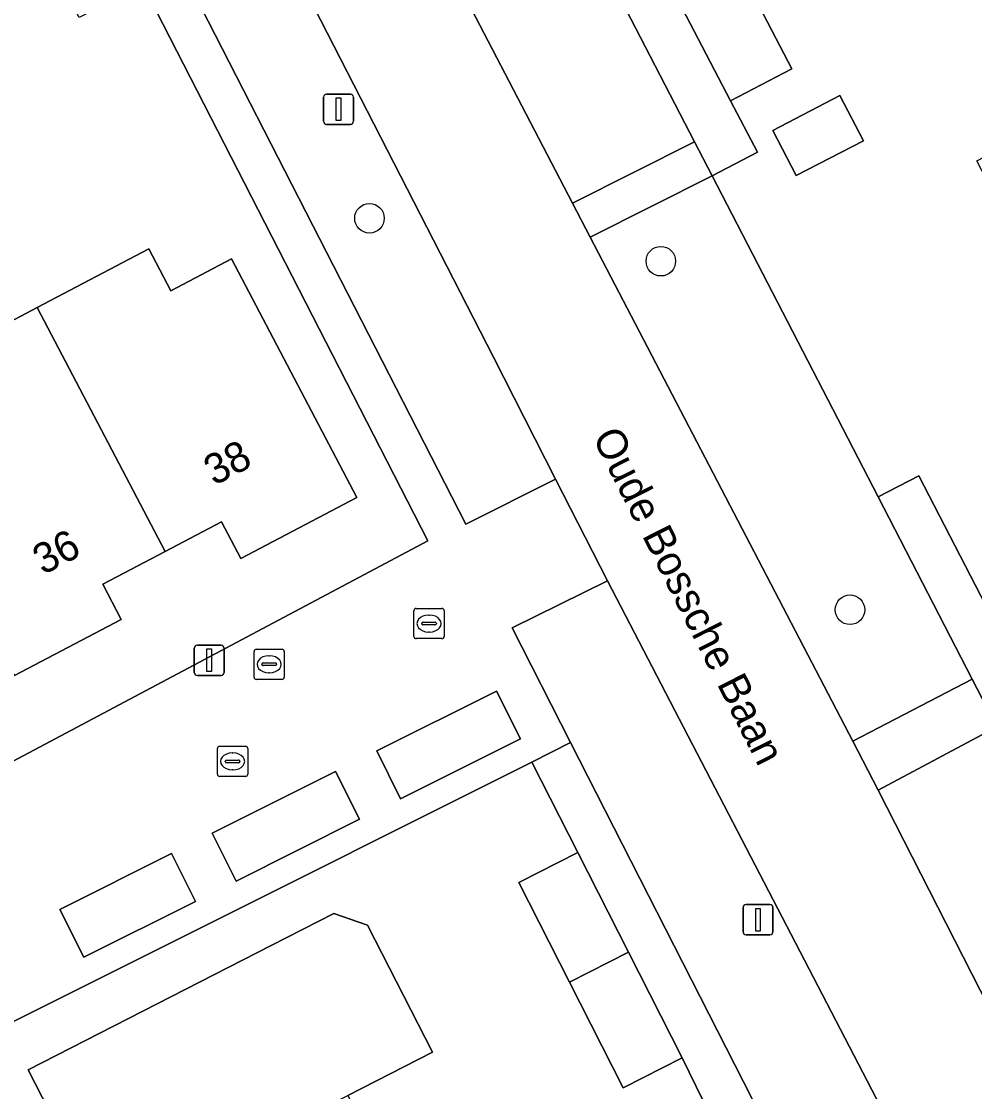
# Model space of a CAD drawing. Extents: x 158455 to 159797, y 387218 to 388672.
# Drawn here: x 159123.05 to 159154.62, y 387818.07 to 387853.5 of the extents above; entities that cross this region are included whole.
import ezdxf

# ---------------------------------------------------------------- set-up
doc = ezdxf.new("R2010")
doc.units = 0
for name, color, linetype in [('IMGEO_Boom', 7, 'Continuous'), ('IMGEO_Brandkraan', 7, 'Continuous'), ('IMGEO_Erf', 7, 'Continuous'), ('IMGEO_Fietspad_gesloten', 7, 'Continuous'), ('IMGEO_Groenvoorziening', 7, 'Continuous'), ('IMGEO_Kolk', 7, 'Continuous'), ('IMGEO_Lichtmast', 7, 'Continuous'), ('IMGEO_Openbare_ruimte_label', 7, 'Continuous'), ('IMGEO_Pand', 7, 'Continuous'), ('IMGEO_Pand_nummerreeks', 7, 'Continuous'), ('IMGEO_Parkeervlak_open', 7, 'Continuous'), ('IMGEO_Rijbaan_lokaal_open', 7, 'Continuous'), ('IMGEO_Rioolput', 7, 'Continuous'), ('IMGEO_Voetpad_open', 7, 'Continuous')]:
    doc.layers.add(name, color=color, linetype=linetype)

msp = doc.modelspace()

# ---------------------------------------------------------------- linework, layer by layer
at = {"layer": 'IMGEO_Boom'}
for centre in [(159134.58, 387846.985), (159144.232, 387845.562), (159150.497, 387834.022)]:
    msp.add_circle(centre, 0.489, dxfattribs=at)
at = {"layer": 'IMGEO_Brandkraan'}
for p, q in [((159130.758, 387831.791), (159130.758, 387832.643)), ((159130.833, 387832.717), (159131.685, 387832.717)), ((159131.759, 387832.643), (159131.759, 387831.791)), ((159131.06, 387832.26), (159131.458, 387832.26)), ((159131.246, 387832.497), (159131.271, 387832.497)), ((159131.017, 387832.211), (159131.017, 387832.223)), ((159131.455, 387832.174), (159131.057, 387832.174)), ((159131.269, 387831.937), (159131.244, 387831.937)), ((159131.501, 387832.223), (159131.501, 387832.211)), ((159131.685, 387831.717), (159130.833, 387831.717))]:
    msp.add_line(p, q, dxfattribs=at)
for points in [[(159130.758, 387831.791), (159130.758, 387832.643)], [(159130.833, 387832.717), (159131.685, 387832.717)], [(159131.759, 387832.643), (159131.759, 387831.791)], [(159131.685, 387831.717), (159130.833, 387831.717)]]:
    msp.add_lwpolyline(points, dxfattribs=at)
for centre, radius, start, end in [((159130.835, 387832.641), 0.0765, 91.552, 178.448), ((159130.835, 387832.641), 0.0765, 91.552, 178.448), ((159131.683, 387832.641), 0.0765, 1.552, 88.448), ((159131.683, 387832.641), 0.0765, 1.552, 88.448), ((159131.057, 387832.22), 0.0403, 85.8775, 175.7526), ((159131.462, 387832.222), 0.0386, 1.7309, 96.639), ((159131.054, 387832.21), 0.0366, 178.938, 274.7102), ((159131.458, 387832.217), 0.043, 264.8664, 352.4533), ((159130.835, 387831.793), 0.0765, 181.552, 268.448), ((159130.835, 387831.793), 0.0765, 181.552, 268.448), ((159131.683, 387831.793), 0.0765, 271.552, 358.448), ((159131.683, 387831.793), 0.0765, 271.552, 358.448)]:
    msp.add_arc(centre, radius, start, end, dxfattribs=at)
for centre, major_axis, ratio, start_param, end_param in [((159131.245, 387832.217), (-0.387, 0.002), 0.722429, 4.712389, 7.853982), ((159131.27, 387832.217), (-0.39, 0.002), 0.717154, 1.570796, 4.712389)]:
    msp.add_ellipse(centre, major_axis=major_axis, ratio=ratio, start_param=start_param, end_param=end_param, dxfattribs=at)
at = {"layer": 'IMGEO_Erf'}
for points in [[(159092.754, 387855.475), (159095.538, 387850.134), (159096.822, 387850.902), (159111.482, 387823.018), (159136.509, 387836.307), (159127.073, 387854.722), (159124.966, 387853.636), (159123.072, 387857.314), (159125.179, 387858.399), (159112.244, 387883.827)], [(159146.296, 387856.298), (159148.572, 387851.936), (159146.542, 387850.877), (159147.429, 387849.174), (159145.928, 387848.392), (159151.428, 387837.759), (159152.778, 387838.458), (159156.71, 387830.857), (159166.354, 387835.914), (159165.183, 387838.167), (159166.911, 387839.065), (159164.165, 387844.348), (159162.66, 387847.245), (159157.061, 387844.335), (159155.671, 387847.012), (159154.699, 387848.882), (159159.122, 387851.18), (159157.196, 387854.886)], [(159122.848, 387843.646), (159123.577, 387844.029), (159127.274, 387845.97), (159128.001, 387844.585), (159130.014, 387845.642), (159134.163, 387837.739), (159130.318, 387835.72), (159129.681, 387836.934), (159127.817, 387835.955), (159125.748, 387834.869), (159126.359, 387833.705), (159122.825, 387831.85)]]:
    msp.add_lwpolyline(points, dxfattribs=at)
for points in [[(159147.939, 387849.891), (159150.163, 387851.047), (159150.941, 387849.552), (159148.716, 387848.396)], [(159146.109, 387812.044), (159144.392, 387815.364), (159146.317, 387816.36), (159144.939, 387819.187), (159142.986, 387818.194), (159141.208, 387821.689), (159139.528, 387824.991), (159141.481, 387825.985), (159139.958, 387828.977), (159116.125, 387817.059), (159120.254, 387813.644), (159132.515, 387789.507), (159138.053, 387788.417), (159146.708, 387792.828), (159151.715, 387795.38), (159152.685, 387793.738), (159151.264, 387796.527), (159153.42, 387797.626), (159152.764, 387798.913), (159150.989, 387802.397), (159149.261, 387805.786), (159151.202, 387806.775), (159149.795, 387809.636), (159147.87, 387808.64)], [(159138.786, 387808.322), (159141.247, 387803.508), (159143.709, 387798.694), (159146.296, 387793.634), (159138.246, 387789.518), (159135.65, 387794.595), (159133.186, 387799.414), (159130.726, 387804.225), (159128.279, 387809.011), (159125.814, 387813.833), (159123.278, 387818.793), (159131.328, 387822.909), (159133.402, 387823.97), (159134.513, 387823.582), (159136.666, 387819.371), (159133.867, 387817.943), (159136.329, 387813.128), (159139.097, 387814.534), (159141.542, 387809.723)]]:
    msp.add_lwpolyline(points, close=True, dxfattribs=at)
at = {"layer": 'IMGEO_Fietspad_gesloten'}
msp.add_lwpolyline([(159122.088, 387884.38), (159118.274, 387882.287), (159123.298, 387872.418), (159125.25, 387868.582), (159138.689, 387842.381), (159140.744, 387838.345), (159142.468, 387834.978), (159160.411, 387800.428), (159161.298, 387798.72), (159161.45, 387798.427), (159170.209, 387780.879), (159174.688, 387783.205), (159166.352, 387798.789), (159151.43, 387828.052), (159150.589, 387829.666), (159141.895, 387846.356), (159141.306, 387847.487), (159125.534, 387877.765)], close=True, dxfattribs=at)
at = {"layer": 'IMGEO_Groenvoorziening'}
for points in [[(159133.482, 387872.453), (159129.63, 387879.899), (159125.534, 387877.765), (159141.306, 387847.487), (159145.346, 387849.517)], [(159140.744, 387838.345), (159138.689, 387842.381), (159125.25, 387868.582), (159123.298, 387872.418), (159120.312, 387870.891), (159123.941, 387863.864), (159137.775, 387836.856)], [(159145.928, 387848.392), (159141.895, 387846.356), (159150.589, 387829.666), (159154.548, 387831.728), (159151.428, 387837.759)], [(159142.468, 387834.978), (159139.309, 387833.422), (159141.242, 387829.632), (159156.997, 387798.734), (159160.411, 387800.428)], [(159168.211, 387805.415), (159165.575, 387810.485), (159156.222, 387828.474), (159155.364, 387830.151), (159151.43, 387828.052), (159166.352, 387798.789), (159174.688, 387783.205), (159179.097, 387774.642), (159180.332, 387772.474), (159182.97, 387773.838), (159183.28, 387773.325), (159184.384, 387773.922), (159184.071, 387774.634), (159184.183, 387774.695)]]:
    msp.add_lwpolyline(points, close=True, dxfattribs=at)
at = {"layer": 'IMGEO_Kolk'}
for p, q in [((159129.545, 387828.576), (159129.545, 387829.428)), ((159129.62, 387829.502), (159130.472, 387829.502)), ((159130.546, 387829.428), (159130.546, 387828.576)), ((159130.033, 387829.282), (159130.058, 387829.282)), ((159129.804, 387828.996), (159129.804, 387829.008)), ((159130.242, 387828.959), (159129.844, 387828.959)), ((159129.847, 387829.045), (159130.245, 387829.045)), ((159130.056, 387828.722), (159130.031, 387828.722)), ((159130.288, 387829.008), (159130.288, 387828.996)), ((159130.472, 387828.502), (159129.62, 387828.502))]:
    msp.add_line(p, q, dxfattribs=at)
for points in [[(159129.545, 387828.576), (159129.545, 387829.428)], [(159129.62, 387829.502), (159130.472, 387829.502)], [(159130.546, 387829.428), (159130.546, 387828.576)], [(159130.472, 387828.502), (159129.62, 387828.502)]]:
    msp.add_lwpolyline(points, dxfattribs=at)
for centre, radius, start, end in [((159129.622, 387829.426), 0.0765, 91.552, 178.448), ((159129.622, 387829.426), 0.0765, 91.552, 178.448), ((159130.47, 387829.426), 0.0765, 1.552, 88.448), ((159130.47, 387829.426), 0.0765, 1.552, 88.448), ((159129.844, 387829.005), 0.0403, 85.8775, 175.7526), ((159129.841, 387828.995), 0.0366, 178.938, 274.7102), ((159130.245, 387829.002), 0.043, 264.8664, 352.4533), ((159130.249, 387829.007), 0.0386, 1.7309, 96.639), ((159129.622, 387828.578), 0.0765, 181.552, 268.448), ((159129.622, 387828.578), 0.0765, 181.552, 268.448), ((159130.47, 387828.578), 0.0765, 271.552, 358.448), ((159130.47, 387828.578), 0.0765, 271.552, 358.448)]:
    msp.add_arc(centre, radius, start, end, dxfattribs=at)
for centre, major_axis, ratio, start_param, end_param in [((159130.032, 387829.002), (-0.387, 0.002), 0.722429, 4.712389, 7.853982), ((159130.057, 387829.002), (-0.39, 0.002), 0.717154, 1.570796, 4.712389)]:
    msp.add_ellipse(centre, major_axis=major_axis, ratio=ratio, start_param=start_param, end_param=end_param, dxfattribs=at)
at = {"layer": 'IMGEO_Lichtmast'}
for p, q in [((159133.161, 387851.094), (159133.951, 387851.094)), ((159133.951, 387851.094), (159133.161, 387851.094)), ((159133.061, 387850.194), (159133.061, 387850.994)), ((159133.061, 387850.994), (159133.061, 387850.194)), ((159134.051, 387850.994), (159134.051, 387850.194)), ((159134.051, 387850.194), (159134.051, 387850.994)), ((159133.951, 387850.094), (159133.161, 387850.094)), ((159133.161, 387850.094), (159133.951, 387850.094)), ((159128.779, 387831.95), (159128.779, 387832.75)), ((159128.779, 387832.75), (159128.779, 387831.95)), ((159128.879, 387832.85), (159129.669, 387832.85)), ((159129.669, 387832.85), (159128.879, 387832.85)), ((159129.769, 387832.75), (159129.769, 387831.95)), ((159129.769, 387831.95), (159129.769, 387832.75)), ((159129.669, 387831.85), (159128.879, 387831.85)), ((159128.879, 387831.85), (159129.669, 387831.85)), ((159146.953, 387823.359), (159146.953, 387824.159)), ((159146.953, 387824.159), (159146.953, 387823.359)), ((159147.053, 387824.259), (159147.843, 387824.259)), ((159147.843, 387824.259), (159147.053, 387824.259)), ((159147.943, 387824.159), (159147.943, 387823.359)), ((159147.943, 387823.359), (159147.943, 387824.159)), ((159147.843, 387823.259), (159147.053, 387823.259)), ((159147.053, 387823.259), (159147.843, 387823.259))]:
    msp.add_line(p, q, dxfattribs=at)
for points in [[(159133.481, 387850.969), (159133.631, 387850.969), (159133.631, 387850.219), (159133.481, 387850.219), (159133.481, 387850.969)], [(159129.199, 387832.725), (159129.349, 387832.725), (159129.349, 387831.975), (159129.199, 387831.975), (159129.199, 387832.725)], [(159147.373, 387824.134), (159147.523, 387824.134), (159147.523, 387823.384), (159147.373, 387823.384), (159147.373, 387824.134)]]:
    msp.add_lwpolyline(points, dxfattribs=at)
for centre, start, end in [((159133.161, 387850.994), 90, 180), ((159133.161, 387850.994), 90, 180), ((159133.951, 387850.994), 0, 90), ((159133.951, 387850.994), 360, 90), ((159133.161, 387850.194), 180, 270), ((159133.161, 387850.194), 180, 270), ((159133.951, 387850.194), 270, 0), ((159133.951, 387850.194), 270, 0), ((159128.879, 387832.75), 90, 180), ((159128.879, 387832.75), 90, 180), ((159129.669, 387832.75), 0, 90), ((159129.669, 387832.75), 360, 90), ((159128.879, 387831.95), 180, 270), ((159128.879, 387831.95), 180, 270), ((159129.669, 387831.95), 270, 0), ((159129.669, 387831.95), 270, 0), ((159147.053, 387824.159), 90, 180), ((159147.053, 387824.159), 90, 180), ((159147.843, 387824.159), 0, 90), ((159147.843, 387824.159), 360, 90), ((159147.053, 387823.359), 180, 270), ((159147.053, 387823.359), 180, 270), ((159147.843, 387823.359), 270, 0), ((159147.843, 387823.359), 270, 0)]:
    msp.add_arc(centre, 0.1, start, end, dxfattribs=at)
at = {"layer": 'IMGEO_Pand'}
for points in [[(159144.264, 387855.242), (159146.542, 387850.877), (159148.572, 387851.936), (159146.296, 387856.298)], [(159147.939, 387849.891), (159148.716, 387848.396), (159150.941, 387849.552), (159150.163, 387851.047)], [(159123.577, 387844.029), (159127.817, 387835.955), (159129.681, 387836.934), (159130.318, 387835.72), (159134.163, 387837.739), (159130.014, 387845.642), (159128.001, 387844.585), (159127.274, 387845.97)], [(159118.658, 387839.785), (159122.825, 387831.85), (159126.359, 387833.705), (159125.748, 387834.869), (159127.817, 387835.955), (159123.577, 387844.029), (159122.848, 387843.646), (159119.946, 387842.122), (159120.629, 387840.82)], [(159141.208, 387821.689), (159143.159, 387822.686), (159141.481, 387825.985), (159139.528, 387824.991)], [(159131.328, 387822.909), (159123.278, 387818.793), (159125.814, 387813.833), (159133.867, 387817.943), (159136.666, 387819.371), (159134.513, 387823.582), (159133.402, 387823.97)], [(159141.208, 387821.689), (159142.986, 387818.194), (159144.939, 387819.187), (159143.159, 387822.686)]]:
    msp.add_lwpolyline(points, close=True, dxfattribs=at)
at = {"layer": 'IMGEO_Parkeervlak_open'}
for points in [[(159135.611, 387827.765), (159139.582, 387829.752), (159138.793, 387831.332), (159134.821, 387829.346)], [(159130.162, 387825.041), (159134.249, 387827.085), (159133.46, 387828.665), (159129.372, 387826.621)], [(159125.117, 387822.519), (159128.815, 387824.367), (159128.025, 387825.947), (159124.328, 387824.098)]]:
    msp.add_lwpolyline(points, close=True, dxfattribs=at)
at = {"layer": 'IMGEO_Rijbaan_lokaal_open'}
msp.add_lwpolyline([(159127.073, 387854.722), (159136.509, 387836.307), (159111.482, 387823.018), (159109.81, 387822.282), (159116.125, 387817.059), (159139.958, 387828.977), (159141.242, 387829.632), (159139.309, 387833.422), (159142.468, 387834.978), (159140.744, 387838.345), (159137.775, 387836.856), (159123.941, 387863.864)], dxfattribs=at)
for points in [[(159134.821, 387829.346), (159138.793, 387831.332), (159139.582, 387829.752), (159135.611, 387827.765)], [(159141.242, 387829.632), (159139.958, 387828.977), (159141.481, 387825.985), (159143.159, 387822.686), (159144.939, 387819.187), (159146.317, 387816.36), (159148.041, 387813.027), (159149.795, 387809.636), (159151.202, 387806.775), (159152.942, 387803.39), (159156.82, 387795.845), (159156.896, 387795.699), (159152.668, 387793.577), (159153.684, 387791.8), (159158.684, 387794.4), (159159.157, 387794.646), (159157.912, 387796.995), (159161.298, 387798.72), (159160.411, 387800.428), (159156.997, 387798.734)], [(159129.372, 387826.621), (159133.46, 387828.665), (159134.249, 387827.085), (159130.162, 387825.041)], [(159124.328, 387824.098), (159128.025, 387825.947), (159128.815, 387824.367), (159125.117, 387822.519)]]:
    msp.add_lwpolyline(points, close=True, dxfattribs=at)
at = {"layer": 'IMGEO_Rioolput'}
for p, q in [((159136.129, 387834.065), (159136.981, 387834.065)), ((159136.054, 387833.139), (159136.054, 387833.991)), ((159136.542, 387833.845), (159136.567, 387833.845)), ((159137.055, 387833.991), (159137.055, 387833.139)), ((159136.313, 387833.559), (159136.313, 387833.571)), ((159136.751, 387833.522), (159136.353, 387833.522)), ((159136.356, 387833.608), (159136.754, 387833.608)), ((159136.797, 387833.571), (159136.797, 387833.559)), ((159136.981, 387833.065), (159136.129, 387833.065)), ((159136.565, 387833.285), (159136.54, 387833.285))]:
    msp.add_line(p, q, dxfattribs=at)
for points in [[(159136.129, 387834.065), (159136.981, 387834.065)], [(159136.054, 387833.139), (159136.054, 387833.991)], [(159137.055, 387833.991), (159137.055, 387833.139)], [(159136.981, 387833.065), (159136.129, 387833.065)]]:
    msp.add_lwpolyline(points, dxfattribs=at)
for centre, radius, start, end in [((159136.131, 387833.989), 0.0765, 91.552, 178.448), ((159136.131, 387833.989), 0.0765, 91.552, 178.448), ((159136.979, 387833.989), 0.0765, 1.552, 88.448), ((159136.979, 387833.989), 0.0765, 1.552, 88.448), ((159136.353, 387833.568), 0.0403, 85.8775, 175.7526), ((159136.35, 387833.558), 0.0366, 178.938, 274.7102), ((159136.754, 387833.565), 0.043, 264.8664, 352.4533), ((159136.758, 387833.57), 0.0386, 1.7309, 96.639), ((159136.131, 387833.141), 0.0765, 181.552, 268.448), ((159136.131, 387833.141), 0.0765, 181.552, 268.448), ((159136.979, 387833.141), 0.0765, 271.552, 358.448), ((159136.979, 387833.141), 0.0765, 271.552, 358.448)]:
    msp.add_arc(centre, radius, start, end, dxfattribs=at)
for centre, major_axis, ratio, start_param, end_param in [((159136.541, 387833.565), (-0.387, 0.002), 0.722429, 4.712389, 7.853982), ((159136.566, 387833.565), (-0.39, 0.002), 0.717154, 1.570796, 4.712389)]:
    msp.add_ellipse(centre, major_axis=major_axis, ratio=ratio, start_param=start_param, end_param=end_param, dxfattribs=at)
at = {"layer": 'IMGEO_Voetpad_open'}
msp.add_lwpolyline([(159133.482, 387872.453), (159145.346, 387849.517), (159145.928, 387848.392), (159147.429, 387849.174), (159146.542, 387850.877), (159144.264, 387855.242)], dxfattribs=at)
for points in [[(159145.928, 387848.392), (159145.346, 387849.517), (159141.306, 387847.487), (159141.895, 387846.356)], [(159152.778, 387838.458), (159151.428, 387837.759), (159154.548, 387831.728), (159155.364, 387830.151), (159156.71, 387830.857)], [(159150.589, 387829.666), (159151.43, 387828.052), (159155.364, 387830.151), (159154.548, 387831.728)]]:
    msp.add_lwpolyline(points, close=True, dxfattribs=at)

# ---------------------------------------------------------------- texts
at = {"layer": 'IMGEO_Openbare_ruimte_label'}
msp.add_text('Oude Bossche Baan', height=1, rotation=296.7956, dxfattribs=at).set_placement((159141.95, 387839.739))
at = {"layer": 'IMGEO_Pand_nummerreeks'}
for s, p in [('38', (159129.436, 387838.115)), ('36', (159123.769, 387835.159))]:
    msp.add_text(s, height=1, rotation=27.5478, dxfattribs=at).set_placement(p)

doc.saveas('drawing.dxf')
